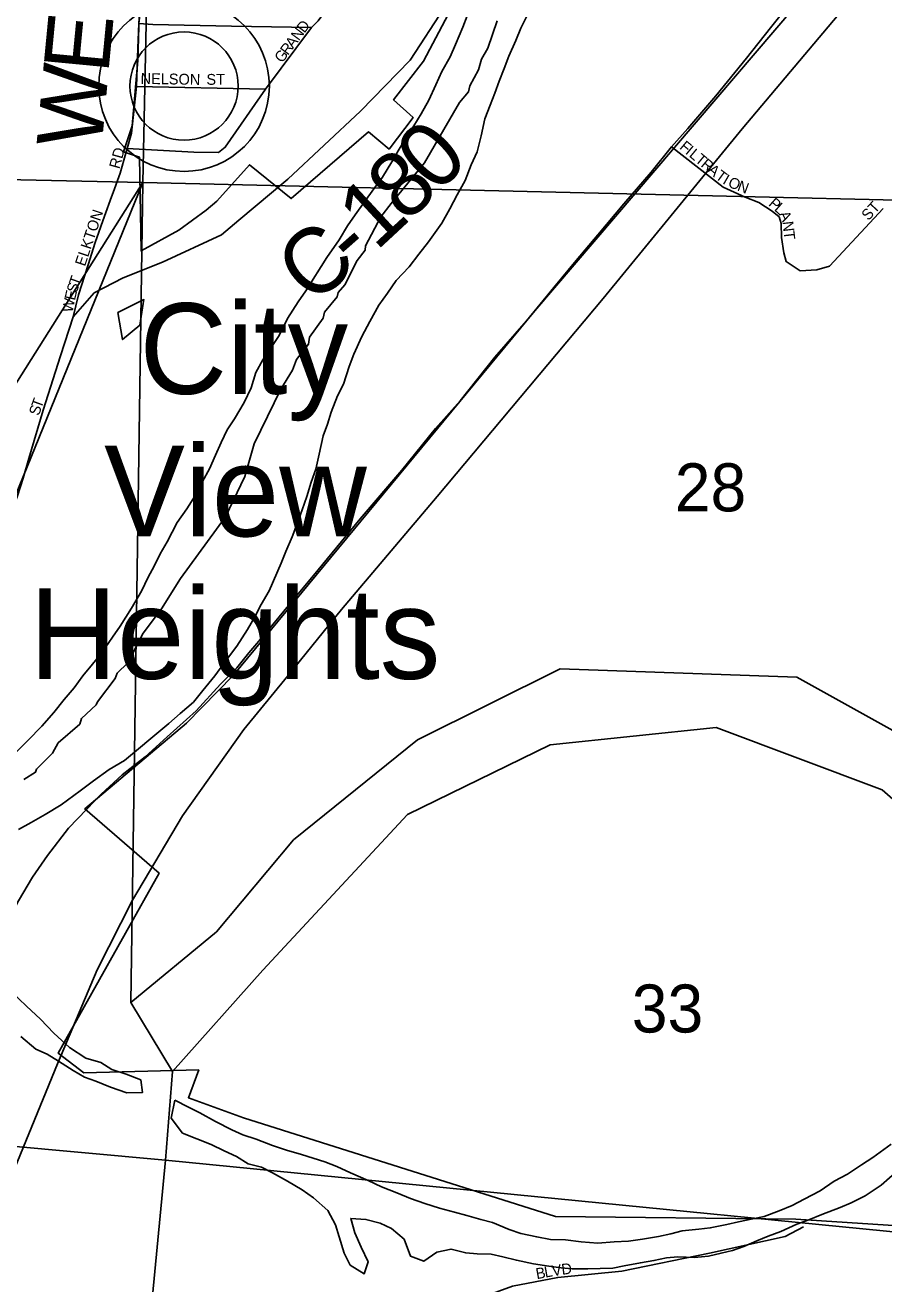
# Model space of a CAD drawing. Extents: x 1310247 to 1552180, y 377264 to 706493.
# Drawn here: x 1388322 to 1392274, y 519270 to 525062 of the extents above; entities that cross this region are included whole.
import ezdxf

# ---------------------------------------------------------------- set-up
doc = ezdxf.new("R2010")
doc.units = 0
for name, color, linetype in [('GM_X_City_Street', 7, 'Continuous'), ('GM_X_City_Street_Text', 7, 'Continuous'), ('GM_X_Corporation', 7, 'Continuous'), ('GM_X_County_Road', 7, 'Continuous'), ('GM_X_County_Road_Text', 7, 'Continuous'), ('GM_X_Major_River', 7, 'Continuous'), ('GM_X_Minor_River', 7, 'Continuous'), ('GM_X_Rail_Line', 7, 'Continuous'), ('GM_X_Section', 7, 'Continuous'), ('GM_X_Section_Text', 7, 'Continuous'), ('GM_X_Township', 7, 'Continuous'), ('GM_X_Township_Road', 7, 'Continuous'), ('GM_X_Township_Road_Text', 7, 'Continuous'), ('GM_X_Township_Subdivision', 7, 'Continuous'), ('GM_X_Township_Subdivision_Text', 7, 'Continuous'), ('GM_X_Unincorporated', 7, 'Continuous'), ('GM_X_Unincorporated_Location', 7, 'Continuous'), ('GM_X_Unincorporated_Text', 7, 'Continuous'), ('GM_X_US_Route', 7, 'Continuous')]:
    doc.layers.add(name, color=color, linetype=linetype)

msp = doc.modelspace()

# ---------------------------------------------------------------- linework, layer by layer
at = {"layer": 'GM_X_City_Street'}
for points in [[(1388719.4, 524272.1), (1388726.8, 524292), (1388758.3, 524380.6), (1388785, 524472.7)], [(1391297.3, 524501.9), (1391534, 524315.9), (1391635.9, 524269.6), (1391698.3, 524244.9), (1391760.8, 524205.3), (1391792.9, 524179.3), (1391801.1, 524148.4), (1391803.6, 524084.2), (1391814, 524013.8), (1391825.1, 523973.4), (1391888.2, 523931.8), (1391966.2, 523936), (1392024.5, 523952.7), (1392270.2, 524217.5)], [(1388542.4, 523719.5), (1388567.7, 523820.9), (1388611.5, 523959), (1388644.7, 524062.2), (1388686.6, 524182.8), (1388719.4, 524272.1)], [(1388163.7, 522654.6), (1388184.9, 522683.5), (1388244.3, 522776), (1388286.5, 522896.4), (1388313.2, 522977.7), (1388339, 523067.2), (1388404.8, 523290.4), (1388485, 523540.4), (1388542.4, 523719.5), (1388639.4, 523829.7), (1388772.3, 523899.6), (1388954.1, 523971.3), (1389225.1, 524097.1), (1389305.2, 524164)], [(1388297.4, 518593.7), (1388601.6, 518461.4), (1388837.1, 518367.9), (1388984.3, 518293.7), (1389095.8, 518245), (1389206.9, 518232.5), (1389348.8, 518258.2), (1389466, 518316.3), (1389636.4, 518488.5), (1389844.3, 518725.9), (1390088.1, 518955.2), (1390310.9, 519145.2), (1390422.7, 519207.5), (1390564.6, 519259.1), (1390773.2, 519299.9), (1391067.5, 519329), (1391471.9, 519411.8), (1391819.3, 519488.6), (1391904.4, 519532.4)]]:
    msp.add_lwpolyline(points, dxfattribs=at)
at = {"layer": 'GM_X_Corporation'}
for points in [[(1388861.2, 525629.2), (1388840.2, 524899.6), (1388813.7, 524598.1), (1388773.7, 524478.1), (1388848.2, 524453.9), (1388855.7, 524023), (1389028.9, 524119), (1389154.3, 524210.1), (1389204.1, 524251.9), (1389354.6, 524419.1), (1389546.5, 524263.7), (1389902.7, 524570.6), (1389996.7, 524491.6), (1390107.1, 524637), (1390017.2, 524717.9), (1390154.7, 524896.6), (1390540.6, 525626.4)], [(1392143.5, 525474.5), (1390668.3, 523747.6), (1389278.9, 522068.8), (1389064.6, 521850.6), (1388596, 521455), (1388938.5, 521159.7), (1388473.4, 520332), (1388591.2, 520240.3), (1389120.6, 520254.3), (1389073.3, 520126.4), (1389326.4, 520033.4), (1390762.8, 519580.4), (1391869.2, 519567.2), (1392578.1, 519522.3)]]:
    msp.add_lwpolyline(points, dxfattribs=at)
msp.add_lwpolyline([(1388747.7, 523740.1), (1388770.2, 523615.1), (1388850.3, 523681), (1388865.2, 523781), (1388868.4, 523798.6)], close=True, dxfattribs=at)
at = {"layer": 'GM_X_County_Road'}
msp.add_lwpolyline([(1389305.2, 524164), (1389531, 524352.4), (1389864.9, 524665.3), (1390094.4, 524899.9), (1390252.2, 525142.9), (1390413.9, 525495.7), (1390531, 525803.4), (1390809.9, 526675.6)], dxfattribs=at)
at = {"layer": 'GM_X_Major_River'}
for points in [[(1390602.7, 525047.9), (1390643.2, 525126.9)], [(1390356.2, 525103.8), (1390336.5, 525052.2), (1390302, 524973.1), (1390278.2, 524915.7), (1390240.1, 524848.7), (1390212.1, 524787.4), (1390179.9, 524716.2), (1390143.9, 524653.2), (1390110.1, 524598.1), (1390076.5, 524547), (1390038.5, 524484), (1390008.9, 524432.8), (1389966.6, 524362), (1389926.9, 524309.1), (1389883, 524248.3), (1389841.1, 524189.4), (1389805.5, 524138.4), (1389767.4, 524073.4), (1389710.8, 523993), (1389613.9, 523839.6), (1389578.3, 523788.6), (1389529.9, 523711.9), (1389491.3, 523632.9), (1389415.8, 523521), (1389384, 523463.8), (1389361.7, 523392.3), (1389329.6, 523325.2), (1389285.2, 523250.4), (1389251.6, 523199.3), (1389223.7, 523142), (1389197.8, 523082.7), (1389169.8, 523019.4)], [(1388291.1, 521360.6), (1388350.1, 521392.9), (1388413.3, 521429), (1388486.8, 521474.8), (1388574.9, 521538.2), (1388636.4, 521584.4), (1388708.1, 521636.3), (1388779.5, 521678.2), (1388843.2, 521732.4), (1388900.8, 521778.7), (1388983, 521848.3), (1389034.5, 521894.8), (1389096.2, 521947), (1389139.9, 521999.8), (1389194.1, 522068.3), (1389248.4, 522140.8), (1389296.4, 522203.4), (1389344.9, 522280.1), (1389378.8, 522339.2), (1389408.6, 522396.4), (1389444.6, 522459.5), (1389500.6, 522586), (1389522.3, 522639.5), (1389550.4, 522706.8), (1389576.6, 522776.1), (1389596.4, 522831.6), (1389618.3, 522893.1), (1389638.4, 522958.6), (1389660.3, 523018.1), (1389674.5, 523087.8), (1389693.1, 523171.5), (1389712.8, 523225), (1389730.6, 523280.6), (1389759, 523355.9), (1389786.6, 523409.2), (1389813.2, 523490.5), (1389835, 523548), (1389871.6, 523629.1), (1389907.8, 523698.1), (1389950.2, 523773), (1389989.9, 523827.9), (1390029.8, 523886.8), (1390089.8, 523949.1), (1390133.7, 524007.9), (1390177.5, 524064.7), (1390240.3, 524150.9), (1390276.4, 524216), (1390310.4, 524281.1), (1390346.5, 524346.1), (1390374.8, 524419.4), (1390402.7, 524478.7), (1390421, 524552.3), (1390437.4, 524630), (1390461.5, 524693.4), (1390483.2, 524748.9), (1390503, 524804.4), (1390526.8, 524861.8), (1390548.6, 524919.3), (1390580.8, 524990.5), (1390602.7, 525047.9)], [(1389169.8, 523019.4), (1389138, 522962.2), (1389106, 522899.1), (1389066, 522836.1), (1389022, 522773.4), (1388975.2, 522684.6), (1388943.4, 522629.5), (1388915.6, 522572.2), (1388888, 522520.9), (1388858, 522457.7), (1388811.5, 522378.9), (1388758.8, 522296.4), (1388723.2, 522245.3), (1388672.9, 522172.7), (1388631.2, 522121.9), (1388587.5, 522067.1), (1388547.7, 522012.2), (1388502, 521959.5), (1388454.1, 521898.9), (1388398.1, 521836.5), (1388333.9, 521770.3), (1388267.8, 521704.2)], [(1388301.2, 520408), (1388371.5, 520349.7), (1388422.8, 520326.1), (1388475.8, 520294.3), (1388542.6, 520252.2), (1388595.6, 520220.4), (1388647.1, 520202.8), (1388714.3, 520174.6), (1388789.6, 520148.2), (1388861.7, 520150), (1388853.5, 520208.4), (1388786.3, 520234.5), (1388720.9, 520256.6), (1388669.8, 520288.3), (1388600.4, 520308.5), (1388525.8, 520356.9), (1388453.9, 520423.3), (1388391.8, 520487.4), (1388327.6, 520547.5), (1388257.7, 520615.9)]]:
    msp.add_lwpolyline(points, dxfattribs=at)
at = {"layer": 'GM_X_Minor_River'}
for points in [[(1389010.8, 520115.3), (1388994.1, 520031.6)], [(1391237.3, 519488.6), (1391162.8, 519474.9), (1391098.5, 519466.9), (1391032.3, 519462.9), (1390958, 519457.2), (1390880.2, 519463.7), (1390808.4, 519471.9), (1390740.4, 519474), (1390676.7, 519486), (1390603.1, 519502.4), (1390549.6, 519520.1), (1390472.6, 519552.5), (1390418.9, 519566.2), (1390355.4, 519584.2), (1390297.9, 519600.1), (1390228.4, 519618.3), (1390161, 519640.4), (1390095.6, 519662.5), (1390032.4, 519688.5), (1389961.2, 519716.8), (1389900, 519744.8), (1389819.1, 519781.4), (1389755.9, 519809.4), (1389700.5, 519831.2), (1389647, 519848.9), (1389593.5, 519864.6), (1389524, 519884.8), (1389460.7, 519906.8), (1389385.5, 519935.2), (1389324.1, 519955.2), (1389272.7, 519978.8), (1389197.9, 520017.3), (1389125.1, 520057.6), (1389073.8, 520083.3), (1389010.8, 520115.3)], [(1388994.1, 520031.6), (1389046, 519963.8), (1389111.3, 519937.8), (1389178.5, 519911.6), (1389237.7, 519881.7), (1389294.9, 519855.9), (1389347.9, 519822.1), (1389409.5, 519806.2), (1389460.7, 519780.5), (1389529.6, 519742.3), (1389596.4, 519702.1), (1389649.3, 519666.4), (1389715.6, 519608.2), (1389749.5, 519541), (1389767.8, 519486.3), (1389789.5, 519411.4), (1389817.8, 519356.4), (1389882.6, 519316.3), (1389900.3, 519371.9), (1389868.4, 519439.1), (1389838.4, 519504.1), (1389820.5, 519570.8), (1389890.4, 519566.7), (1389955.9, 519548.6), (1390007.2, 519524.9), (1390065.7, 519475), (1390095.3, 519397.9), (1390156.6, 519373.9), (1390216, 519416.2), (1390282.5, 519430.2), (1390350, 519412), (1390402, 519408.4), (1390466, 519406.4), (1390519.7, 519394.7), (1390583.2, 519378.7), (1390660.8, 519362.2), (1390732.5, 519352), (1390788.3, 519344.2), (1390840.2, 519338.6), (1390912.3, 519338.4), (1390968.4, 519340.6), (1391026.5, 519342.8), (1391078.9, 519353.2), (1391153.4, 519366.9), (1391215.8, 519377), (1391274.2, 519389.2), (1391326.4, 519393.6), (1391402.4, 519391.2), (1391466.7, 519397.3), (1391525.2, 519411.5), (1391577.6, 519423.9), (1391630.2, 519442.3), (1391689.1, 519468.5)], [(1392307.6, 519912.3), (1392223.6, 519850.8), (1392170.6, 519818.3), (1392107.1, 519774.2), (1392046, 519742), (1391980.6, 519698), (1391907.3, 519660.2), (1391852.3, 519629.8), (1391791.5, 519605.6), (1391722.6, 519579.7), (1391670.3, 519569.3), (1391605.8, 519555.3), (1391551.3, 519543), (1391474.7, 519527.3), (1391422.5, 519520.9), (1391346.2, 519513.3), (1391293.7, 519500.9), (1391237.3, 519488.6)], [(1391689.1, 519468.5), (1391741.8, 519488.9), (1391800.6, 519511.1), (1391873.7, 519545), (1391928.4, 519565.3), (1391989.2, 519589.5), (1392072.3, 519621), (1392123, 519643.4), (1392188.1, 519675.5), (1392261.7, 519723.3), (1392337.9, 519791.1)]]:
    msp.add_lwpolyline(points, dxfattribs=at)
at = {"layer": 'GM_X_Rail_Line'}
msp.add_lwpolyline([(1387313.9, 516328), (1387758.1, 517424.3), (1387815.4, 517616), (1387829.6, 517813.9), (1387951.7, 518565.3), (1388024.2, 518952.9), (1388109.4, 519363.9), (1388207.1, 519638.2), (1388470.8, 520283), (1388652.8, 520715.5), (1388815.9, 521036.1), (1389046.5, 521423.3), (1389327.9, 521820.1), (1389531.1, 522067), (1389778.3, 522372.2), (1390218.2, 522893.1), (1390982.6, 523804.4), (1391621.7, 524584), (1393138.9, 526385.4)], dxfattribs=at)
at = {"layer": 'GM_X_Section'}
for points in [[(1383463.7, 529673.5), (1388972.8, 529529.6), (1388864, 524337.7), (1383388.5, 524456.9)], [(1388972.8, 529529.6), (1394220.6, 529425.6), (1394115.4, 525787.8), (1393058, 524239.9), (1388864, 524337.7)], [(1383388.5, 524456.9), (1388864, 524337.7), (1385581.1, 519140.4), (1383309.9, 519180.3)], [(1388807.8, 520564.8), (1389000.5, 520246.4), (1388967.2, 519839.1), (1387101, 520009.7), (1388864, 524337.7)], [(1388864, 524337.7), (1393058, 524239.9), (1394049.8, 522831.1), (1394046.2, 522323.2), (1394027.5, 521329.5), (1394010.9, 520339.9), (1394003.6, 519932), (1393789.7, 520200.9), (1393380.3, 520928.3), (1392715.5, 521593.6), (1391874.1, 522060.8), (1390785, 522099.7), (1390127.5, 521772.7), (1389556.9, 521313.7), (1389203.2, 520889.8), (1388807.8, 520564.8)], [(1388967.2, 519839.1), (1389000.5, 520246.4), (1389415.2, 520712.9), (1390081.6, 521429.7), (1390739, 521750.7), (1391502.8, 521829.3), (1392266.3, 521543.8), (1393137, 520783.9), (1393806.6, 519976.5), (1394111.1, 519737.5), (1394077.9, 519336.3)], [(1388967.2, 519839.1), (1388423.3, 514157.2), (1383450.7, 514662.8), (1387101, 520009.7)], [(1394077.9, 519336.3), (1393469.6, 513633.9), (1388423.3, 514157.2), (1388967.2, 519839.1)]]:
    msp.add_lwpolyline(points, close=True, dxfattribs=at)
at = {"layer": 'GM_X_Township'}
for points in [[(1390494.4, 525080.8), (1390451.2, 524955.6), (1390422.7, 524905.7), (1390408.7, 524856.3), (1390368.7, 524783), (1390362.3, 524754.5), (1390321.1, 524705.6), (1390159.7, 524428.8), (1390006, 524240.7), (1389958.6, 524179.3), (1389888.5, 524045.5), (1389886.1, 524026.4), (1389850.6, 523979.3), (1389793.6, 523866.8), (1389762.7, 523831.6), (1389758.1, 523811), (1389699.6, 523741.6), (1389692.9, 523713.8), (1389630.6, 523625.3), (1389626.3, 523593), (1389570.4, 523523.6), (1389552.4, 523473.8), (1389498.8, 523387), (1389375.9, 523134.8), (1389333.5, 522984.3), (1389244.6, 522799.9), (1389036.1, 522515.6), (1388949, 522375.5), (1388864.7, 522263.5), (1388795, 522128), (1388744.9, 522080.4), (1388736.4, 522055.7), (1388654.5, 521948), (1388647.9, 521933.6), (1388581.6, 521870.6), (1388573.8, 521845.6), (1388473.7, 521758.9), (1388447.1, 521711.5), (1388374.6, 521638.8), (1388369.4, 521624.3), (1388315.9, 521590.6)], [(1388315.9, 521590.6), (1388369.4, 521624.3), (1388374.6, 521638.8), (1388447.1, 521711.5), (1388473.7, 521758.9), (1388573.8, 521845.6), (1388581.6, 521870.6), (1388647.9, 521933.6), (1388654.5, 521948), (1388736.4, 522055.7), (1388744.9, 522080.4), (1388795, 522128), (1388864.7, 522263.5), (1388949, 522375.5), (1389036.1, 522515.6), (1389244.6, 522799.9), (1389333.5, 522984.3), (1389375.9, 523134.8), (1389498.8, 523387), (1389552.4, 523473.8), (1389570.4, 523523.6), (1389626.3, 523593), (1389630.6, 523625.3), (1389692.9, 523713.8), (1389699.6, 523741.6), (1389758.1, 523811), (1389762.7, 523831.6), (1389793.6, 523866.8), (1389850.6, 523979.3), (1389886.1, 524026.4), (1389888.5, 524045.5), (1389958.6, 524179.3), (1390006, 524240.7), (1390159.7, 524428.8), (1390321.1, 524705.6), (1390362.3, 524754.5), (1390368.7, 524783), (1390408.7, 524856.3), (1390422.7, 524905.7), (1390451.2, 524955.6), (1390494.4, 525080.8)]]:
    msp.add_lwpolyline(points, dxfattribs=at)
at = {"layer": 'GM_X_Township_Road'}
msp.add_lwpolyline([(1388785, 524472.7), (1388791.1, 524493.5), (1388810.5, 524563.9), (1388833.5, 524778.7), (1388839.6, 524955.9), (1388844.5, 525068.8), (1388868.7, 525257.9)], dxfattribs=at)
at = {"layer": 'GM_X_Township_Subdivision'}
for points in [[(1389212, 524475), (1389242.8, 524500.1), (1389428.3, 524767.8), (1389639.5, 525050.6), (1389669.8, 525080.9), (1389703.8, 525127.1), (1389728.1, 525161), (1389751.1, 525179.2), (1389804.5, 525187.7)], [(1388844.5, 525068.8), (1388908.8, 525063.9), (1389271.7, 525056.7), (1389639.5, 525050.6)], [(1388833.5, 524778.7), (1389428.3, 524767.8)], [(1388791.1, 524493.5), (1389098.1, 524477.7), (1389212, 524475)]]:
    msp.add_lwpolyline(points, dxfattribs=at)
at = {"layer": 'GM_X_Unincorporated'}
for radius in [392.8, 249]:
    msp.add_circle((1389052.9, 524781.3), radius, dxfattribs=at)
at = {"layer": 'GM_X_Unincorporated_Location'}
msp.add_line((1389052.9, 524781.3), (1389052.9, 524781.3), dxfattribs=at)
at = {"layer": 'GM_X_US_Route'}
for points in [[(1388605.5, 521454.2), (1388672.3, 521522.9), (1388769, 521612), (1388873.4, 521695.5), (1388975.8, 521786.6), (1389108.6, 521906), (1389220.5, 522029.3), (1389296.4, 522105.2), (1389351.4, 522173.5), (1389432.9, 522268.3), (1389541.1, 522401.1), (1389670, 522554.8), (1389863.5, 522790), (1390055.1, 523013.8), (1390210.6, 523205.4), (1390324.5, 523332.5), (1390483.8, 523533.5), (1390629.8, 523700.5), (1390755, 523854.1), (1390857.5, 523979.3), (1390958, 524096.9), (1391077.5, 524239.2), (1391202.7, 524385.7), (1391297.3, 524501.9), (1391372.1, 524585.3), (1391501.2, 524736.2), (1391642.1, 524909.8), (1391752.1, 525049.5), (1391876.9, 525205.2)], [(1387918.8, 520158.4), (1388001.7, 520362.3), (1388075.4, 520553.4), (1388158.1, 520744.4), (1388224.2, 520900.6), (1388291.8, 521032.5), (1388354.9, 521141.4), (1388424.9, 521241.2), (1388521.2, 521367.4), (1388605.5, 521454.2)]]:
    msp.add_lwpolyline(points, dxfattribs=at)

# ---------------------------------------------------------------- texts
at = {"layer": 'GM_X_City_Street_Text'}
for s, rotation, p in [('F', 320.19667, (1391330.5, 524495.9)), ('RD', 74.474, (1388755.3, 524397.4)), ('I', 320.19667, (1391357.5, 524473.3)), ('L', 320.19667, (1391374.4, 524459.3)), ('T', 320.19667, (1391401.5, 524436.7)), ('R', 320.19667, (1391428.5, 524414.2)), ('A', 320.19667, (1391458.9, 524388.8)), ('T', 323.40339, (1391495.1, 524358.8)), ('I', 329.81682, (1391528.5, 524334.4)), ('O', 336.23025, (1391552.9, 524320.6)), ('N', 339.43697, (1391596, 524301.7)), ('P', 318.3347, (1391740.1, 524235.2)), ('L', 318.30521, (1391766.4, 524211.8)), ('ST', 47.49285, (1392202.7, 524159.2)), ('ELKTON', 71.56444, (1388597.1, 523949)), ('A', 295.36282, (1391789.5, 524192.6)), ('N', 276.70219, (1391807.2, 524156.9)), ('T', 276.80953, (1391812.3, 524113.1)), ('T', 70.66225, (1388569.2, 523858.8)), ('E', 77.00435, (1388550.8, 523792.4)), ('S', 72.10494, (1388558.5, 523825.6)), ('W', 78.54993, (1388539.6, 523736.7)), ('S', 73.05997, (1388385.7, 523262)), ('T', 70.10908, (1388395.7, 523295)), ('B', 10.25488, (1390676.7, 519291.3)), ('L', 10.24376, (1390715.7, 519298.4)), ('V', 8.86581, (1390750, 519304.6)), ('D', 7.2321, (1390793.1, 519311.3))]:
    msp.add_text(s, height=50, rotation=rotation, dxfattribs=at).set_placement(p)
at = {"layer": 'GM_X_County_Road_Text'}
for s, rotation, p in [('0', 45.27327, (1390216.3, 524280.7)), ('8', 43.43004, (1390074.5, 524146.3)), ('1', 42.8651, (1389936.7, 524018.3)), ('C', 39.68388, (1389640.9, 523767.7)), ('-', 41.30102, (1389837.5, 523931.1))]:
    msp.add_text(s, height=300, rotation=rotation, dxfattribs=at).set_placement(p)
at = {"layer": 'GM_X_Section_Text'}
for s, p in [('28', (1391312, 522824.4)), ('33', (1391114, 520426.4))]:
    msp.add_text(s, height=221, rotation=0.00001, dxfattribs=at).set_placement(p)
at = {"layer": 'GM_X_Township_Road_Text'}
for s, rotation, p in [('E', 84.53629, (1388704.2, 524834.7)), ('W', 84.87907, (1388673.2, 524489))]:
    msp.add_text(s, height=300, rotation=rotation, dxfattribs=at).set_placement(p)
at = {"layer": 'GM_X_Township_Subdivision_Text'}
for s, rotation, p in [('N', 53.36163, (1389581, 524986.8)), ('D', 52.89844, (1389607.2, 525022.1)), ('A', 53.3443, (1389554.8, 524951.5)), ('G', 53.3443, (1389504.8, 524884.5)), ('R', 53.35093, (1389531.1, 524919.8)), ('NELSON', 358.95895, (1388852.6, 524791.5)), ('ST', 0.00001, (1389156, 524787.1))]:
    msp.add_text(s, height=50, rotation=rotation, dxfattribs=at).set_placement(p)
at = {"layer": 'GM_X_Unincorporated_Text'}
for s, p in [('City', (1388848, 523365)), ('View', (1388685.2, 522709.4)), ('Heights', (1388342, 522053.8))]:
    msp.add_text(s, height=417, rotation=0.00001, dxfattribs=at).set_placement(p)

doc.saveas('drawing.dxf')
